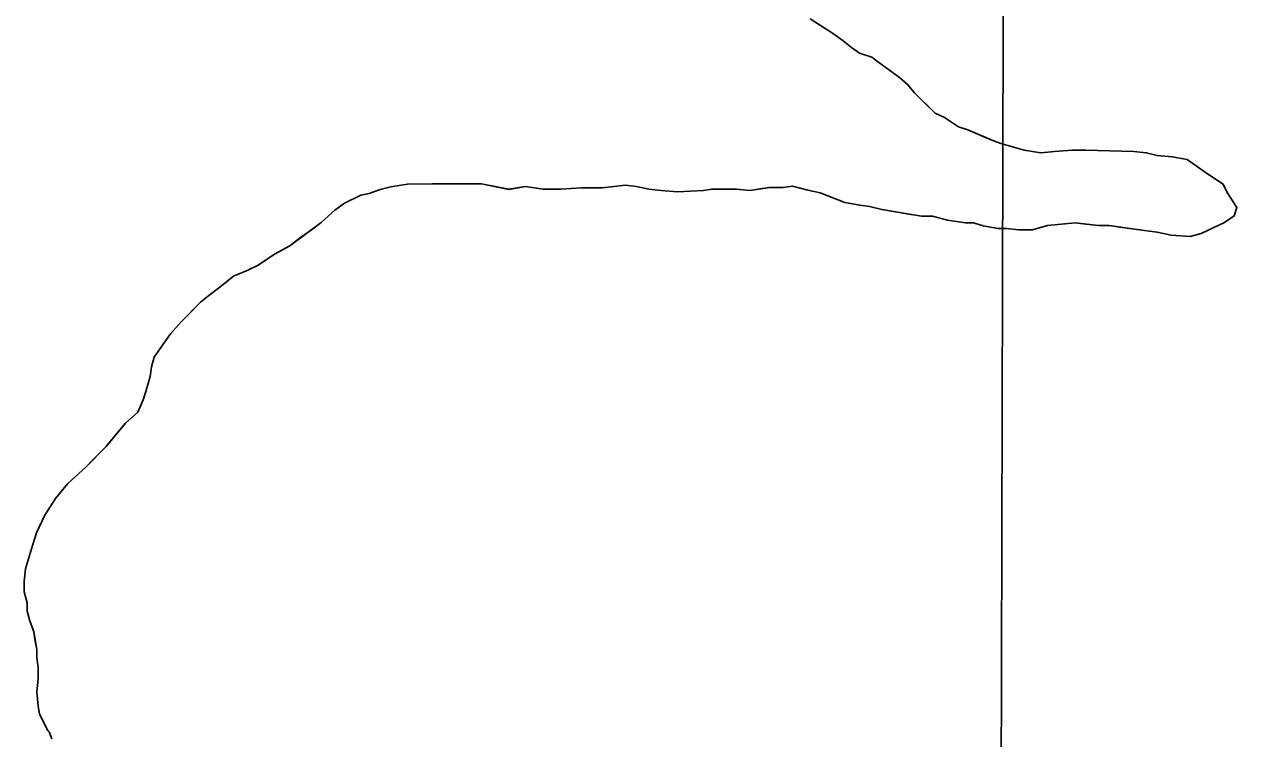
# Model space of a CAD drawing. Extents: x 3161564 to 3199464, y 849354 to 874788.
# Drawn here: x 3186325.7 to 3186779.5, y 857894 to 858161.1 of the extents above; entities that cross this region are included whole.
import ezdxf

# ---------------------------------------------------------------- set-up
doc = ezdxf.new("R2010")
doc.units = 0
for name, color, linetype in [('V-GRID-MAJR', 7, 'Continuous'), ('V-SITE-VEGE', 7, 'Continuous'), ('V-TOPO-SHOR', 7, 'Continuous'), ('V-WETL-SWMP', 7, 'Continuous')]:
    doc.layers.add(name, color=color, linetype=linetype)

msp = doc.modelspace()

# ---------------------------------------------------------------- linework, layer by layer
at = {"layer": 'V-GRID-MAJR'}
msp.add_spline([(3186683.23, 854762.21), (3186699.1, 860821.65), (3186714.97, 866884.17), (3186730.84, 872946.73), (3186730.85, 872949.77)], degree=3, dxfattribs=at)
at = {"layer": 'V-SITE-VEGE'}
msp.add_lwpolyline([(3186336.06, 857893.97), (3186335.03, 857896.53), (3186334.52, 857897.05), (3186331.43, 857903.2), (3186330.91, 857906.28), (3186330.39, 857911.4), (3186330.9, 857916.53), (3186330.89, 857920.64), (3186330.37, 857924.23), (3186330.37, 857927.3), (3186329.34, 857933.97), (3186327.79, 857938.07), (3186326.76, 857941.66), (3186326.75, 857944.74), (3186325.72, 857948.84), (3186325.72, 857952.94), (3186326.22, 857957.56), (3186328.77, 857966.28), (3186330.3, 857970.9), (3186333.37, 857977.58), (3186337.47, 857983.74), (3186342.08, 857989.38), (3186348.73, 857995.55), (3186356.42, 858003.26), (3186363.58, 858011.99), (3186368.2, 858016.1), (3186370.24, 858020.72), (3186371.26, 858023.8), (3186372.79, 858029.44), (3186373.3, 858033.03), (3186374.32, 858036.62), (3186380.47, 858045.35), (3186384.56, 858049.97), (3186391.73, 858057.17), (3186394.81, 858059.73), (3186398.9, 858062.82), (3186404.03, 858066.93), (3186409.15, 858068.99), (3186413.25, 858071.04), (3186419.4, 858075.16), (3186425.04, 858078.24), (3186436.83, 858086.98), (3186441.95, 858091.6), (3186445.53, 858094.18), (3186451.68, 858097.26), (3186454.76, 858097.78), (3186458.86, 858099.32), (3186462.96, 858100.36), (3186469.12, 858101.39), (3186496.82, 858101.43), (3186507.08, 858099.4), (3186513.23, 858100.43), (3186519.9, 858099.41), (3186526.57, 858099.42), (3186534.26, 858099.95), (3186541.96, 858099.96), (3186550.67, 858101), (3186554.78, 858100.49), (3186559.4, 858099.47), (3186564.01, 858098.97), (3186570.17, 858098.46), (3186579.92, 858098.99), (3186582.99, 858099.51), (3186592.22, 858099.52), (3186597.35, 858099.01), (3186604.54, 858100.05), (3186609.66, 858100.06), (3186613.25, 858100.58), (3186618.9, 858099.05), (3186623.52, 858098.03), (3186632.75, 858094.45), (3186638.4, 858093.43), (3186641.99, 858092.92), (3186646.61, 858091.9), (3186661.49, 858089.36), (3186665.59, 858089.37), (3186671.23, 858087.84), (3186677.9, 858086.82), (3186680.98, 858086.83), (3186684.57, 858085.8), (3186690.22, 858084.79), (3186693.29, 858084.79), (3186697.91, 858084.29), (3186703.04, 858084.29), (3186708.68, 858085.84), (3186718.94, 858086.88), (3186727.66, 858085.87), (3186731.76, 858085.87), (3186742.02, 858084.35), (3186749.72, 858083.34), (3186754.85, 858082.32), (3186762.03, 858081.82), (3186766.13, 858082.85), (3186774.85, 858086.96), (3186778.43, 858089.53), (3186779.45, 858092.61), (3186775.86, 858098.25), (3186774.31, 858101.32), (3186768.15, 858105.42), (3186760.96, 858110.54), (3186755.32, 858111.56), (3186749.68, 858112.06), (3186745.57, 858113.08), (3186740.95, 858113.59), (3186723, 858114.07), (3186717.87, 858114.07), (3186711.21, 858113.54), (3186706.08, 858113.02), (3186699.92, 858114.04), (3186691.2, 858116.59), (3186688.12, 858117.61), (3186678.88, 858121.7), (3186675.29, 858122.72), (3186670.15, 858126.31), (3186666.56, 858127.84), (3186658.85, 858135.52), (3186656.28, 858138.6), (3186653.2, 858141.16), (3186645.5, 858146.79), (3186642.93, 858148.83), (3186638.31, 858150.37), (3186635.23, 858152.41), (3186632.15, 858154.97), (3186628.56, 858157.53), (3186619.83, 858163.16)], dxfattribs=at)
at = {"layer": 'V-TOPO-SHOR'}
for points in [[(3186451.68, 858097.26), (3186454.76, 858097.78), (3186458.86, 858099.32), (3186462.96, 858100.36), (3186469.12, 858101.39), (3186478.35, 858101.4), (3186489.12, 858101.42), (3186496.82, 858101.43), (3186501.95, 858100.41), (3186507.08, 858099.4), (3186510.16, 858099.91), (3186513.23, 858100.43), (3186519.9, 858099.41), (3186526.57, 858099.42), (3186534.26, 858099.95), (3186537.85, 858099.95), (3186541.96, 858099.96), (3186550.67, 858101), (3186554.78, 858100.49), (3186559.4, 858099.47), (3186564.01, 858098.97), (3186570.17, 858098.46), (3186579.92, 858098.99), (3186582.99, 858099.51), (3186587.61, 858099.51), (3186592.22, 858099.52), (3186597.35, 858099.01), (3186600.95, 858099.53), (3186604.54, 858100.05), (3186609.67, 858100.06), (3186613.25, 858100.58), (3186618.9, 858099.05), (3186623.52, 858098.03), (3186632.75, 858094.45), (3186638.4, 858093.43), (3186641.99, 858092.92), (3186646.61, 858091.9), (3186655.33, 858090.38), (3186661.49, 858089.36), (3186665.59, 858089.37), (3186671.23, 858087.84), (3186677.9, 858086.82), (3186680.98, 858086.83), (3186684.57, 858085.8), (3186690.22, 858084.79), (3186693.29, 858084.79), (3186697.91, 858084.29), (3186703.04, 858084.29), (3186708.68, 858085.84), (3186718.94, 858086.88), (3186723.04, 858086.37), (3186727.66, 858085.87), (3186731.76, 858085.87), (3186734.84, 858085.37), (3186742.02, 858084.35), (3186749.72, 858083.34), (3186754.85, 858082.32), (3186762.03, 858081.82), (3186766.13, 858082.85), (3186774.85, 858086.96), (3186778.43, 858089.53), (3186779.45, 858092.61), (3186775.86, 858098.25), (3186774.31, 858101.32), (3186768.15, 858105.42), (3186760.96, 858110.54), (3186755.32, 858111.56), (3186749.68, 858112.06), (3186745.57, 858113.08), (3186740.95, 858113.59), (3186723, 858114.07), (3186717.87, 858114.07), (3186711.21, 858113.54), (3186706.08, 858113.02), (3186699.92, 858114.04), (3186691.2, 858116.59), (3186688.12, 858117.61), (3186684.52, 858119.15), (3186678.88, 858121.7), (3186675.29, 858122.72), (3186670.15, 858126.31), (3186666.56, 858127.84), (3186662.96, 858131.42), (3186658.85, 858135.52), (3186656.28, 858138.6), (3186653.2, 858141.16), (3186645.5, 858146.79), (3186642.93, 858148.83), (3186638.31, 858150.37), (3186635.23, 858152.41), (3186632.15, 858154.97), (3186628.56, 858157.53), (3186622.91, 858161.12), (3186619.83, 858163.16)], [(3186336.06, 857893.97), (3186335.03, 857896.53), (3186334.52, 857897.05), (3186332.97, 857900.12), (3186331.43, 857903.2), (3186330.91, 857906.28), (3186330.39, 857911.4), (3186330.9, 857916.53), (3186330.89, 857920.64), (3186330.37, 857924.23), (3186330.37, 857927.3), (3186329.85, 857930.38), (3186329.34, 857933.97), (3186327.79, 857938.07), (3186326.76, 857941.66), (3186326.75, 857944.74), (3186325.72, 857948.84), (3186325.72, 857952.94), (3186326.22, 857957.56), (3186328.77, 857966.28), (3186330.31, 857970.9), (3186333.37, 857977.58), (3186337.47, 857983.74), (3186342.08, 857989.38), (3186348.73, 857995.55), (3186351.3, 857998.12), (3186356.42, 858003.26), (3186358.47, 858005.82), (3186363.59, 858011.99), (3186368.2, 858016.1), (3186370.24, 858020.72), (3186371.26, 858023.8), (3186372.79, 858029.44), (3186373.3, 858033.03), (3186374.32, 858036.62), (3186376.88, 858040.22), (3186380.46, 858045.35), (3186384.56, 858049.97), (3186387.12, 858052.54), (3186391.73, 858057.17), (3186394.81, 858059.73), (3186398.9, 858062.82), (3186404.03, 858066.93), (3186409.15, 858068.99), (3186413.25, 858071.04), (3186419.4, 858075.16), (3186425.04, 858078.24), (3186429.14, 858081.33), (3186432.73, 858083.9), (3186436.82, 858086.98), (3186441.95, 858091.6), (3186445.53, 858094.18), (3186451.68, 858097.26)]]:
    msp.add_lwpolyline(points, dxfattribs=at)
at = {"layer": 'V-WETL-SWMP'}
for p, q in [((3186628.56, 858157.53), (3186622.91, 858161.12)), ((3186632.15, 858154.97), (3186628.56, 858157.53)), ((3186635.23, 858152.41), (3186632.15, 858154.97)), ((3186638.31, 858150.37), (3186635.23, 858152.41)), ((3186642.93, 858148.83), (3186638.31, 858150.37)), ((3186645.5, 858146.79), (3186642.93, 858148.83)), ((3186653.2, 858141.16), (3186645.5, 858146.79)), ((3186656.28, 858138.6), (3186653.2, 858141.16)), ((3186658.85, 858135.52), (3186656.28, 858138.6)), ((3186666.56, 858127.84), (3186658.85, 858135.52)), ((3186670.15, 858126.31), (3186666.56, 858127.84)), ((3186675.29, 858122.72), (3186670.15, 858126.31)), ((3186678.88, 858121.7), (3186675.29, 858122.72)), ((3186684.52, 858119.15), (3186678.88, 858121.7)), ((3186688.12, 858117.61), (3186684.52, 858119.15)), ((3186691.2, 858116.59), (3186688.12, 858117.61)), ((3186699.92, 858114.04), (3186691.2, 858116.59)), ((3186706.08, 858113.02), (3186699.92, 858114.04)), ((3186717.87, 858114.07), (3186711.2, 858113.54)), ((3186723, 858114.07), (3186717.87, 858114.07)), ((3186740.95, 858113.59), (3186723, 858114.07)), ((3186711.2, 858113.54), (3186706.08, 858113.02)), ((3186745.57, 858113.08), (3186740.95, 858113.59)), ((3186749.68, 858112.06), (3186745.57, 858113.08)), ((3186755.32, 858111.56), (3186749.68, 858112.06)), ((3186760.96, 858110.54), (3186755.32, 858111.56)), ((3186768.15, 858105.42), (3186760.96, 858110.54)), ((3186774.31, 858101.32), (3186768.15, 858105.42)), ((3186458.86, 858099.32), (3186462.96, 858100.36)), ((3186462.96, 858100.36), (3186469.12, 858101.39)), ((3186469.12, 858101.39), (3186496.82, 858101.43)), ((3186496.82, 858101.43), (3186507.08, 858099.39)), ((3186507.08, 858099.39), (3186513.23, 858100.43)), ((3186513.23, 858100.43), (3186519.9, 858099.41)), ((3186541.96, 858099.96), (3186550.68, 858101)), ((3186550.68, 858101), (3186554.78, 858100.49)), ((3186554.78, 858100.49), (3186559.4, 858099.47)), ((3186609.66, 858100.06), (3186613.25, 858100.58)), ((3186613.25, 858100.58), (3186618.9, 858099.05)), ((3186775.86, 858098.25), (3186774.31, 858101.32)), ((3186445.54, 858094.17), (3186451.69, 858097.26)), ((3186451.69, 858097.26), (3186454.76, 858097.78)), ((3186454.76, 858097.78), (3186458.86, 858099.32)), ((3186519.9, 858099.41), (3186526.57, 858099.42)), ((3186526.57, 858099.42), (3186534.26, 858099.95)), ((3186534.26, 858099.95), (3186541.96, 858099.96)), ((3186559.4, 858099.47), (3186564.01, 858098.96)), ((3186564.01, 858098.96), (3186570.17, 858098.46)), ((3186570.17, 858098.46), (3186579.92, 858098.99)), ((3186579.92, 858098.99), (3186582.99, 858099.51)), ((3186582.99, 858099.51), (3186592.23, 858099.52)), ((3186592.23, 858099.52), (3186597.35, 858099.01)), ((3186597.35, 858099.01), (3186604.53, 858100.05)), ((3186604.53, 858100.05), (3186609.66, 858100.06)), ((3186618.9, 858099.05), (3186623.52, 858098.03)), ((3186623.52, 858098.03), (3186632.75, 858094.45)), ((3186779.45, 858092.61), (3186775.86, 858098.25)), ((3186436.83, 858086.98), (3186441.95, 858091.61)), ((3186441.95, 858091.61), (3186445.54, 858094.17)), ((3186632.75, 858094.45), (3186638.4, 858093.43)), ((3186638.4, 858093.43), (3186641.99, 858092.92)), ((3186641.99, 858092.92), (3186646.61, 858091.9)), ((3186646.61, 858091.9), (3186655.33, 858090.38)), ((3186778.43, 858089.53), (3186779.45, 858092.61)), ((3186432.73, 858083.9), (3186436.83, 858086.98)), ((3186655.33, 858090.38), (3186661.48, 858089.36)), ((3186661.48, 858089.36), (3186665.59, 858089.37)), ((3186665.59, 858089.37), (3186671.23, 858087.84)), ((3186671.23, 858087.84), (3186677.9, 858086.82)), ((3186677.9, 858086.82), (3186680.98, 858086.83)), ((3186680.98, 858086.83), (3186684.57, 858085.81)), ((3186708.68, 858085.84), (3186718.94, 858086.88)), ((3186718.94, 858086.88), (3186723.04, 858086.37)), ((3186766.13, 858082.85), (3186774.85, 858086.96)), ((3186774.85, 858086.96), (3186778.43, 858089.53)), ((3186429.14, 858081.33), (3186432.73, 858083.9)), ((3186684.57, 858085.81), (3186690.22, 858084.79)), ((3186690.22, 858084.79), (3186693.29, 858084.79)), ((3186693.29, 858084.79), (3186697.91, 858084.29)), ((3186697.91, 858084.29), (3186703.04, 858084.29)), ((3186703.04, 858084.29), (3186708.68, 858085.84)), ((3186723.04, 858086.37), (3186727.66, 858085.87)), ((3186727.66, 858085.87), (3186731.76, 858085.87)), ((3186731.76, 858085.87), (3186734.84, 858085.37)), ((3186734.84, 858085.37), (3186742.02, 858084.35)), ((3186742.02, 858084.35), (3186749.72, 858083.34)), ((3186749.72, 858083.34), (3186754.85, 858082.32)), ((3186754.85, 858082.32), (3186762.03, 858081.82)), ((3186762.03, 858081.82), (3186766.13, 858082.85)), ((3186419.4, 858075.16), (3186425.04, 858078.24)), ((3186425.04, 858078.24), (3186429.14, 858081.33)), ((3186413.25, 858071.05), (3186419.4, 858075.16)), ((3186404.03, 858066.93), (3186409.15, 858068.99)), ((3186409.15, 858068.99), (3186413.25, 858071.05)), ((3186398.9, 858062.82), (3186404.03, 858066.93)), ((3186391.73, 858057.17), (3186394.81, 858059.73)), ((3186394.81, 858059.73), (3186398.9, 858062.82)), ((3186384.56, 858049.97), (3186391.73, 858057.17)), ((3186380.46, 858045.35), (3186384.56, 858049.97)), ((3186376.88, 858040.22), (3186380.46, 858045.35)), ((3186374.32, 858036.62), (3186376.88, 858040.22)), ((3186372.79, 858029.44), (3186373.3, 858033.03)), ((3186373.3, 858033.03), (3186374.32, 858036.62)), ((3186371.26, 858023.79), (3186372.79, 858029.44)), ((3186370.24, 858020.72), (3186371.26, 858023.79)), ((3186368.2, 858016.1), (3186370.24, 858020.72)), ((3186363.59, 858011.99), (3186368.2, 858016.1)), ((3186358.47, 858005.82), (3186363.59, 858011.99)), ((3186356.42, 858003.26), (3186358.47, 858005.82)), ((3186348.73, 857995.55), (3186356.42, 858003.26)), ((3186342.08, 857989.39), (3186348.73, 857995.55)), ((3186337.47, 857983.74), (3186342.08, 857989.39)), ((3186333.37, 857977.58), (3186337.47, 857983.74)), ((3186330.31, 857970.9), (3186333.37, 857977.58)), ((3186328.77, 857966.28), (3186330.31, 857970.9)), ((3186326.22, 857957.56), (3186328.77, 857966.28)), ((3186325.72, 857952.94), (3186326.22, 857957.56)), ((3186325.72, 857948.84), (3186325.72, 857952.94)), ((3186326.75, 857944.74), (3186325.72, 857948.84)), ((3186326.76, 857941.66), (3186326.75, 857944.74)), ((3186327.79, 857938.07), (3186326.76, 857941.66)), ((3186329.33, 857933.97), (3186327.79, 857938.07)), ((3186329.85, 857930.38), (3186329.33, 857933.97)), ((3186330.37, 857927.3), (3186329.85, 857930.38)), ((3186330.37, 857924.23), (3186330.37, 857927.3)), ((3186330.89, 857920.64), (3186330.37, 857924.23)), ((3186330.9, 857916.53), (3186330.89, 857920.64)), ((3186330.39, 857911.4), (3186330.9, 857916.53)), ((3186330.91, 857906.27), (3186330.39, 857911.4)), ((3186331.43, 857903.2), (3186330.91, 857906.27)), ((3186334.52, 857897.05), (3186331.43, 857903.2)), ((3186335.03, 857896.53), (3186334.52, 857897.05)), ((3186336.06, 857893.97), (3186335.03, 857896.53))]:
    msp.add_line(p, q, dxfattribs=at)

doc.saveas('drawing.dxf')
